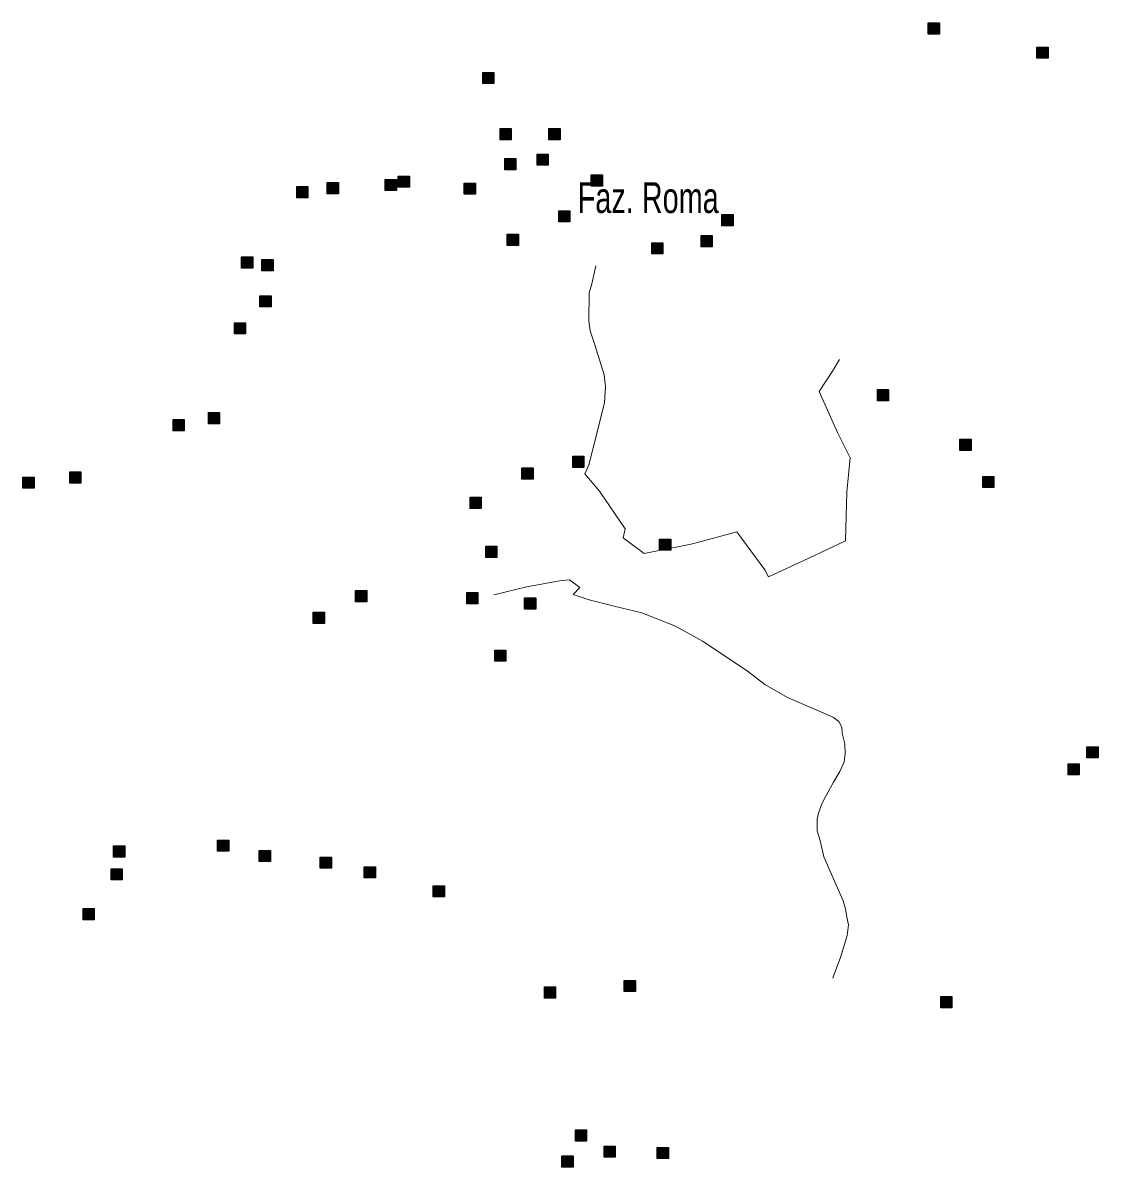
# Model space of a CAD drawing. Extents: x 445.6 to 500, y 8618.1 to 8673.4.
# Drawn here: x 467.3 to 472.88, y 8655.71 to 8661.65 of the extents above; entities that cross this region are included whole.
import ezdxf

# ---------------------------------------------------------------- set-up
doc = ezdxf.new("R2010")
doc.units = 0
doc.header["$LTSCALE"] = 0.064
doc.linetypes.add('DOT_DASHED', pattern=[7.7, 5, -1.2, 0.3, -1.2])
doc.layers.add('2', color=7, linetype='Continuous', lineweight=25)
doc.layers.add('22', color=7, linetype='DOT_DASHED', lineweight=13)
doc.layers.add('61', color=7, linetype='Continuous')

msp = doc.modelspace()

# ---------------------------------------------------------------- hatches: boundary and pattern name
at = {"layer": '2'}
for points in [[(471.9991, 8661.6461), (472.0571, 8661.6461), (472.0571, 8661.5881), (471.9991, 8661.5881)], [(472.5632, 8661.5207), (472.6212, 8661.5207), (472.6212, 8661.4627), (472.5632, 8661.4627)], [(469.6851, 8661.3893), (469.7431, 8661.3893), (469.7431, 8661.3313), (469.6851, 8661.3313)], [(469.7755, 8661.0975), (469.8335, 8661.0975), (469.8335, 8661.0395), (469.7755, 8661.0395)], [(470.0288, 8661.0978), (470.0868, 8661.0978), (470.0868, 8661.0398), (470.0288, 8661.0398)], [(469.9673, 8660.9651), (470.0253, 8660.9651), (470.0253, 8660.9071), (469.9673, 8660.9071)], [(469.7991, 8660.9416), (469.8571, 8660.9416), (469.8571, 8660.8836), (469.7991, 8660.8836)], [(469.246, 8660.8506), (469.304, 8660.8506), (469.304, 8660.7926), (469.246, 8660.7926)], [(470.2484, 8660.8572), (470.3064, 8660.8572), (470.3064, 8660.7992), (470.2484, 8660.7992)], [(468.719, 8660.7964), (468.777, 8660.7964), (468.777, 8660.7384), (468.719, 8660.7384)], [(468.8778, 8660.8168), (468.9358, 8660.8168), (468.9358, 8660.7588), (468.8778, 8660.7588)], [(469.1784, 8660.8337), (469.2364, 8660.8337), (469.2364, 8660.7757), (469.1784, 8660.7757)], [(469.5888, 8660.8146), (469.6468, 8660.8146), (469.6468, 8660.7566), (469.5888, 8660.7566)], [(470.0795, 8660.6709), (470.1375, 8660.6709), (470.1375, 8660.6129), (470.0795, 8660.6129)], [(470.9273, 8660.6506), (470.9853, 8660.6506), (470.9853, 8660.5926), (470.9273, 8660.5926)], [(469.8126, 8660.5486), (469.8706, 8660.5486), (469.8706, 8660.4906), (469.8126, 8660.4906)], [(470.5625, 8660.5049), (470.6205, 8660.5049), (470.6205, 8660.4469), (470.5625, 8660.4469)], [(470.8192, 8660.5422), (470.8772, 8660.5422), (470.8772, 8660.4842), (470.8192, 8660.4842)], [(468.4327, 8660.4313), (468.4907, 8660.4313), (468.4907, 8660.3733), (468.4327, 8660.3733)], [(468.5384, 8660.4176), (468.5964, 8660.4176), (468.5964, 8660.3596), (468.5384, 8660.3596)], [(468.5282, 8660.2295), (468.5862, 8660.2295), (468.5862, 8660.1715), (468.5282, 8660.1715)], [(468.3952, 8660.0892), (468.4532, 8660.0892), (468.4532, 8660.0312), (468.3952, 8660.0312)], [(471.7345, 8659.7421), (471.7925, 8659.7421), (471.7925, 8659.6841), (471.7345, 8659.6841)], [(468.2602, 8659.6232), (468.3182, 8659.6232), (468.3182, 8659.5652), (468.2602, 8659.5652)], [(468.0771, 8659.5863), (468.1351, 8659.5863), (468.1351, 8659.5283), (468.0771, 8659.5283)], [(472.1635, 8659.4846), (472.2215, 8659.4846), (472.2215, 8659.4266), (472.1635, 8659.4266)], [(470.1524, 8659.3965), (470.2104, 8659.3965), (470.2104, 8659.3385), (470.1524, 8659.3385)], [(467.54, 8659.3152), (467.598, 8659.3152), (467.598, 8659.2572), (467.54, 8659.2572)], [(469.8889, 8659.3355), (469.9469, 8659.3355), (469.9469, 8659.2775), (469.8889, 8659.2775)], [(467.2968, 8659.2881), (467.3548, 8659.2881), (467.3548, 8659.2301), (467.2968, 8659.2301)], [(472.2817, 8659.2915), (472.3397, 8659.2915), (472.3397, 8659.2335), (472.2817, 8659.2335)], [(469.6193, 8659.1831), (469.6773, 8659.1831), (469.6773, 8659.1251), (469.6193, 8659.1251)], [(470.604, 8658.9662), (470.662, 8658.9662), (470.662, 8658.9082), (470.604, 8658.9082)], [(469.7004, 8658.929), (469.7584, 8658.929), (469.7584, 8658.871), (469.7004, 8658.871)], [(469.0248, 8658.6986), (469.0828, 8658.6986), (469.0828, 8658.6406), (469.0248, 8658.6406)], [(469.6024, 8658.6884), (469.6604, 8658.6884), (469.6604, 8658.6304), (469.6024, 8658.6304)], [(469.9024, 8658.6613), (469.9604, 8658.6613), (469.9604, 8658.6033), (469.9024, 8658.6033)], [(468.8053, 8658.5868), (468.8633, 8658.5868), (468.8633, 8658.5288), (468.8053, 8658.5288)], [(469.7477, 8658.3903), (469.8057, 8658.3903), (469.8057, 8658.3323), (469.7477, 8658.3323)], [(472.8232, 8657.8885), (472.8812, 8657.8885), (472.8812, 8657.8305), (472.8232, 8657.8305)], [(472.7252, 8657.8004), (472.7832, 8657.8004), (472.7832, 8657.7424), (472.7252, 8657.7424)], [(468.3078, 8657.4039), (468.3658, 8657.4039), (468.3658, 8657.3459), (468.3078, 8657.3459)], [(467.768, 8657.3733), (467.826, 8657.3733), (467.826, 8657.3153), (467.768, 8657.3153)], [(468.524, 8657.3497), (468.582, 8657.3497), (468.582, 8657.2917), (468.524, 8657.2917)], [(468.8415, 8657.3158), (468.8995, 8657.3158), (468.8995, 8657.2578), (468.8415, 8657.2578)], [(467.7545, 8657.2548), (467.8125, 8657.2548), (467.8125, 8657.1968), (467.7545, 8657.1968)], [(469.0701, 8657.2649), (469.1281, 8657.2649), (469.1281, 8657.2069), (469.0701, 8657.2069)], [(469.4281, 8657.1667), (469.4861, 8657.1667), (469.4861, 8657.1087), (469.4281, 8657.1087)], [(467.6093, 8657.0481), (467.6673, 8657.0481), (467.6673, 8656.9901), (467.6093, 8656.9901)], [(470.0057, 8656.6416), (470.0637, 8656.6416), (470.0637, 8656.5836), (470.0057, 8656.5836)], [(470.42, 8656.6756), (470.478, 8656.6756), (470.478, 8656.6176), (470.42, 8656.6176)], [(472.0637, 8656.5909), (472.1217, 8656.5909), (472.1217, 8656.5329), (472.0637, 8656.5329)], [(470.1668, 8655.8995), (470.2248, 8655.8995), (470.2248, 8655.8415), (470.1668, 8655.8415)], [(470.3154, 8655.8148), (470.3734, 8655.8148), (470.3734, 8655.7568), (470.3154, 8655.7568)], [(470.5911, 8655.8081), (470.6491, 8655.8081), (470.6491, 8655.7501), (470.5911, 8655.7501)], [(470.0961, 8655.764), (470.1541, 8655.764), (470.1541, 8655.706), (470.0961, 8655.706)]]:
    msp.add_hatch(color=256, dxfattribs=at).paths.add_polyline_path(points)

# ---------------------------------------------------------------- linework, layer by layer
for points in [[(471.9991, 8661.6461), (472.0571, 8661.6461), (472.0571, 8661.5881), (471.9991, 8661.5881)], [(472.5632, 8661.5207), (472.6212, 8661.5207), (472.6212, 8661.4627), (472.5632, 8661.4627)], [(469.6851, 8661.3893), (469.7431, 8661.3893), (469.7431, 8661.3313), (469.6851, 8661.3313)], [(469.7755, 8661.0975), (469.8335, 8661.0975), (469.8335, 8661.0395), (469.7755, 8661.0395)], [(470.0288, 8661.0978), (470.0868, 8661.0978), (470.0868, 8661.0398), (470.0288, 8661.0398)], [(469.9673, 8660.9651), (470.0253, 8660.9651), (470.0253, 8660.9071), (469.9673, 8660.9071)], [(469.7991, 8660.9416), (469.8571, 8660.9416), (469.8571, 8660.8836), (469.7991, 8660.8836)], [(469.246, 8660.8506), (469.304, 8660.8506), (469.304, 8660.7926), (469.246, 8660.7926)], [(470.2484, 8660.8572), (470.3064, 8660.8572), (470.3064, 8660.7992), (470.2484, 8660.7992)], [(468.719, 8660.7964), (468.777, 8660.7964), (468.777, 8660.7384), (468.719, 8660.7384)], [(468.8778, 8660.8168), (468.9358, 8660.8168), (468.9358, 8660.7588), (468.8778, 8660.7588)], [(469.1784, 8660.8337), (469.2364, 8660.8337), (469.2364, 8660.7757), (469.1784, 8660.7757)], [(469.5888, 8660.8146), (469.6468, 8660.8146), (469.6468, 8660.7566), (469.5888, 8660.7566)], [(470.0795, 8660.6709), (470.1375, 8660.6709), (470.1375, 8660.6129), (470.0795, 8660.6129)], [(470.9273, 8660.6506), (470.9853, 8660.6506), (470.9853, 8660.5926), (470.9273, 8660.5926)], [(469.8126, 8660.5486), (469.8706, 8660.5486), (469.8706, 8660.4906), (469.8126, 8660.4906)], [(470.5625, 8660.5049), (470.6205, 8660.5049), (470.6205, 8660.4469), (470.5625, 8660.4469)], [(470.8192, 8660.5422), (470.8772, 8660.5422), (470.8772, 8660.4842), (470.8192, 8660.4842)], [(468.4327, 8660.4313), (468.4907, 8660.4313), (468.4907, 8660.3733), (468.4327, 8660.3733)], [(468.5384, 8660.4176), (468.5964, 8660.4176), (468.5964, 8660.3596), (468.5384, 8660.3596)], [(468.5282, 8660.2295), (468.5862, 8660.2295), (468.5862, 8660.1715), (468.5282, 8660.1715)], [(468.3952, 8660.0892), (468.4532, 8660.0892), (468.4532, 8660.0312), (468.3952, 8660.0312)], [(471.7345, 8659.7421), (471.7925, 8659.7421), (471.7925, 8659.6841), (471.7345, 8659.6841)], [(468.2602, 8659.6232), (468.3182, 8659.6232), (468.3182, 8659.5652), (468.2602, 8659.5652)], [(468.0771, 8659.5863), (468.1351, 8659.5863), (468.1351, 8659.5283), (468.0771, 8659.5283)], [(472.1635, 8659.4846), (472.2215, 8659.4846), (472.2215, 8659.4266), (472.1635, 8659.4266)], [(470.1524, 8659.3965), (470.2104, 8659.3965), (470.2104, 8659.3385), (470.1524, 8659.3385)], [(467.54, 8659.3152), (467.598, 8659.3152), (467.598, 8659.2572), (467.54, 8659.2572)], [(469.8889, 8659.3355), (469.9469, 8659.3355), (469.9469, 8659.2775), (469.8889, 8659.2775)], [(467.2968, 8659.2881), (467.3548, 8659.2881), (467.3548, 8659.2301), (467.2968, 8659.2301)], [(472.2817, 8659.2915), (472.3397, 8659.2915), (472.3397, 8659.2335), (472.2817, 8659.2335)], [(469.6193, 8659.1831), (469.6773, 8659.1831), (469.6773, 8659.1251), (469.6193, 8659.1251)], [(470.604, 8658.9662), (470.662, 8658.9662), (470.662, 8658.9082), (470.604, 8658.9082)], [(469.7004, 8658.929), (469.7584, 8658.929), (469.7584, 8658.871), (469.7004, 8658.871)], [(469.0248, 8658.6986), (469.0828, 8658.6986), (469.0828, 8658.6406), (469.0248, 8658.6406)], [(469.6024, 8658.6884), (469.6604, 8658.6884), (469.6604, 8658.6304), (469.6024, 8658.6304)], [(469.9024, 8658.6613), (469.9604, 8658.6613), (469.9604, 8658.6033), (469.9024, 8658.6033)], [(468.8053, 8658.5868), (468.8633, 8658.5868), (468.8633, 8658.5288), (468.8053, 8658.5288)], [(469.7477, 8658.3903), (469.8057, 8658.3903), (469.8057, 8658.3323), (469.7477, 8658.3323)], [(472.8232, 8657.8885), (472.8812, 8657.8885), (472.8812, 8657.8305), (472.8232, 8657.8305)], [(472.7252, 8657.8004), (472.7832, 8657.8004), (472.7832, 8657.7424), (472.7252, 8657.7424)], [(468.3078, 8657.4039), (468.3658, 8657.4039), (468.3658, 8657.3459), (468.3078, 8657.3459)], [(467.768, 8657.3733), (467.826, 8657.3733), (467.826, 8657.3153), (467.768, 8657.3153)], [(468.524, 8657.3497), (468.582, 8657.3497), (468.582, 8657.2917), (468.524, 8657.2917)], [(468.8415, 8657.3158), (468.8995, 8657.3158), (468.8995, 8657.2578), (468.8415, 8657.2578)], [(467.7545, 8657.2548), (467.8125, 8657.2548), (467.8125, 8657.1968), (467.7545, 8657.1968)], [(469.0701, 8657.2649), (469.1281, 8657.2649), (469.1281, 8657.2069), (469.0701, 8657.2069)], [(469.4281, 8657.1667), (469.4861, 8657.1667), (469.4861, 8657.1087), (469.4281, 8657.1087)], [(467.6093, 8657.0481), (467.6673, 8657.0481), (467.6673, 8656.9901), (467.6093, 8656.9901)], [(470.0057, 8656.6416), (470.0637, 8656.6416), (470.0637, 8656.5836), (470.0057, 8656.5836)], [(470.42, 8656.6756), (470.478, 8656.6756), (470.478, 8656.6176), (470.42, 8656.6176)], [(472.0637, 8656.5909), (472.1217, 8656.5909), (472.1217, 8656.5329), (472.0637, 8656.5329)], [(470.1668, 8655.8995), (470.2248, 8655.8995), (470.2248, 8655.8415), (470.1668, 8655.8415)], [(470.3154, 8655.8148), (470.3734, 8655.8148), (470.3734, 8655.7568), (470.3154, 8655.7568)], [(470.5911, 8655.8081), (470.6491, 8655.8081), (470.6491, 8655.7501), (470.5911, 8655.7501)], [(470.0961, 8655.764), (470.1541, 8655.764), (470.1541, 8655.706), (470.0961, 8655.706)]]:
    msp.add_lwpolyline(points, close=True, dxfattribs=at)
at = {"layer": '22'}
for points in [[(470.2722, 8660.3844), (470.2513, 8660.2915), (470.2385, 8660.2452), (470.2385, 8660.199), (470.2359, 8660.145), (470.2359, 8660.0988), (470.2436, 8660.0474), (470.2668, 8659.9755), (470.3157, 8659.8188), (470.3234, 8659.7571), (470.3182, 8659.6749), (470.2793, 8659.5216), (470.2356, 8659.352), (470.215, 8659.3058), (470.2922, 8659.2159), (470.424, 8659.0191), (470.4137, 8658.9729), (470.5243, 8658.8907), (470.7738, 8658.9421), (471.0054, 8659.0037), (471.1494, 8658.8059), (471.17, 8658.7699), (471.3784, 8658.8676), (471.5687, 8658.9575), (471.5765, 8659.2118), (471.5926, 8659.3879), (471.5283, 8659.5189), (471.4331, 8659.7322), (471.5025, 8659.8375), (471.5378, 8659.898)], [(469.7431, 8658.677), (469.9143, 8658.7179), (470.0833, 8658.7503), (470.1353, 8658.7547), (470.1895, 8658.7157), (470.1552, 8658.6789), (470.2376, 8658.6508), (470.3611, 8658.6205), (470.5107, 8658.5837), (470.6862, 8658.5144), (470.827, 8658.4365), (471.0589, 8658.2829), (471.1499, 8658.2115), (471.268, 8658.1431), (471.4414, 8658.0696), (471.5064, 8658.0393), (471.5346, 8658.0198), (471.5497, 8657.9895), (471.5519, 8657.9592), (471.5649, 8657.9029), (471.5671, 8657.851), (471.5627, 8657.8099), (471.5389, 8657.7601), (471.5064, 8657.7039), (471.4699, 8657.6394), (471.4461, 8657.5918), (471.4287, 8657.5442), (471.4222, 8657.5117), (471.4222, 8657.4512), (471.4374, 8657.4014), (471.4569, 8657.317), (471.5198, 8657.1752), (471.5567, 8657.0886), (471.5697, 8657.0475), (471.5762, 8657.0042), (471.5848, 8656.9631), (471.5783, 8656.909), (471.5436, 8656.7934), (471.5133, 8656.7155), (471.5037, 8656.6866)]]:
    msp.add_lwpolyline(points, dxfattribs=at)

# ---------------------------------------------------------------- texts
at = {"layer": '61', "width": 0.7}
msp.add_text('Faz. Roma', height=0.16, dxfattribs=at).set_placement((470.1784, 8660.6589))

doc.saveas('drawing.dxf')
